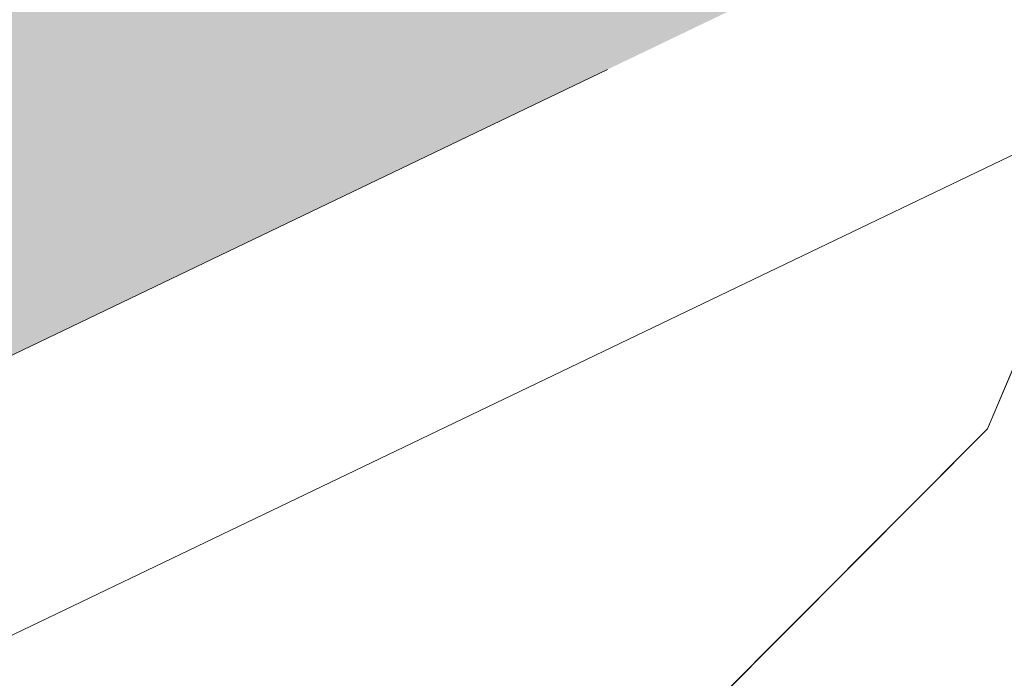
# Model space of a CAD drawing. Header units: metres. Extents: x 163628 to 167676, y 402708 to 405373.
# Tile 592 of 656: x 166403.572 to 166404.352, y 404375.968 to 404376.49. Entities that reach past the tile are written whole.
import ezdxf

# ---------------------------------------------------------------- set-up
doc = ezdxf.new("R2010")
doc.units = ezdxf.units.M
doc.linetypes.add('X-CA190022.004-UO-DWM_Snelfietsroute$0$VH-OPSLUITBAND_150X250', pattern=[24, 16, -2, 4, -2])
doc.layers.add('X-CA190022.004-UO-ARC_Arcering$0$N-WE-VH-VERHARDING-FIETSSTRAAT_GRIJS-A', color=251, linetype='Continuous', lineweight=0, transparency=0.5)
for name, color, linetype, lineweight in [('X-CA190022.004-UO-BGT_Ondergrond$0$GE_366_OWGBerm_groenvoorziening_Vlak_GEM', 253, 'Continuous', 9), ('X-CA190022.004-UO-BGT_Ondergrond$0$GE_479_BTDGroenvoorziening_grasenkruida_GEM', 253, 'Continuous', 9), ('X-CA190022.004-UO-DWM_Snelfietsroute$0$N-WE-VH-KANTOPSLUITING_ACHTERKANTBAND-G', 7, 'Continuous', 18), ('X-CA190022.004-UO-DWM_Snelfietsroute$0$N-WE-VH-KANTOPSLUITING_OPSLUITBAND_200X250-G', 7, 'X-CA190022.004-UO-DWM_Snelfietsroute$0$VH-OPSLUITBAND_150X250', 18)]:
    doc.layers.add(name, color=color, linetype=linetype, lineweight=lineweight)

msp = doc.modelspace()

# ---------------------------------------------------------------- hatches: boundary and pattern name
at = {"layer": 'X-CA190022.004-UO-ARC_Arcering$0$N-WE-VH-VERHARDING-FIETSSTRAAT_GRIJS-A'}
h = msp.add_hatch(color=256, dxfattribs=at)
h.dxf.hatch_style = 1
h.paths.add_polyline_path([(166407.56451, 404378.14436), (166407.39135, 404378.50494), (166403.02761, 404376.4094), (166398.52038, 404374.24495), (166394.78037, 404372.44893), (166394.95353, 404372.08836), (166398.69354, 404373.88437), (166403.20077, 404376.04882)])

# ---------------------------------------------------------------- linework, layer by layer
at = {"layer": 'X-CA190022.004-UO-BGT_Ondergrond$0$GE_366_OWGBerm_groenvoorziening_Vlak_GEM', "flags": 128}
for points in [[(166401.512, 404376.576), (166404.857, 404377.393), (166404.339, 404376.166)], [(166404.339, 404376.166), (166403.307, 404375.13), (166401.718, 404374.067), (166400.074, 404373.506), (166399.016, 404373.577), (166397.512, 404374.011), (166399.59, 404375.649)]]:
    msp.add_lwpolyline(points, dxfattribs=at)
at = {"layer": 'X-CA190022.004-UO-BGT_Ondergrond$0$GE_479_BTDGroenvoorziening_grasenkruida_GEM', "flags": 128}
msp.add_lwpolyline([(166347.44, 404349.677), (166395.93, 404372.931), (166396.473, 404373.191), (166397.512, 404374.011), (166399.016, 404373.577), (166400.074, 404373.506), (166401.718, 404374.067), (166403.307, 404375.13), (166404.339, 404376.166), (166404.857, 404377.393), (166405.425, 404377.532), (166406.172, 404377.889), (166407.485, 404378.518), (166446.798, 404397.341)], dxfattribs=at)
at = {"layer": 'X-CA190022.004-UO-DWM_Snelfietsroute$0$N-WE-VH-KANTOPSLUITING_ACHTERKANTBAND-G', "ltscale": 0.2, "flags": 128}
msp.add_lwpolyline([(166459.17723, 404402.70781), (166270.42324, 404312.06492)], dxfattribs=at)
at = {"layer": 'X-CA190022.004-UO-DWM_Snelfietsroute$0$N-WE-VH-KANTOPSLUITING_OPSLUITBAND_200X250-G', "ltscale": 0.1, "flags": 128}
msp.add_lwpolyline([(166515.19163, 404426.92401), (166514.49728, 404426.38883), (166513.58518, 404425.74872), (166513.49101, 404425.6864), (166512.63338, 404425.14919), (166511.65846, 404424.60138), (166510.88934, 404424.21298), (166478.78145, 404408.76866), (166478.15851, 404408.48183), (166477.11431, 404408.0564), (166476.70909, 404407.9091), (166476.03753, 404407.68589), (166474.95259, 404407.37886), (166474.5562, 404407.28268), (166465.83722, 404405.25883), (166465.21095, 404405.10693), (166464.31052, 404404.86537), (166463.41819, 404404.59843), (166462.53156, 404404.30536), (166462.40156, 404404.26), (166461.65864, 404403.98881), (166460.79204, 404403.64631), (166459.93596, 404403.27935), (166459.09193, 404402.88871), (166270.33529, 404312.24455), (166269.85752, 404312.00615), (166269.08486, 404311.58106), (166268.33609, 404311.11891), (166267.61136, 404310.61992), (166266.91185, 404310.08486), (166266.34197, 404309.60577), (166266.24425, 404309.51937), (166265.59915, 404308.9148), (166264.988, 404308.28177), (166264.40925, 404307.619), (166263.86434, 404306.92812), (166263.3526, 404306.20799), (166263.2099, 404305.99279), (166262.76669, 404305.33926), (166262.09999, 404304.44127), (166261.38831, 404303.57659), (166260.6343, 404302.74857), (166260.50676, 404302.62186)], dxfattribs=at)

doc.saveas('drawing.dxf')
